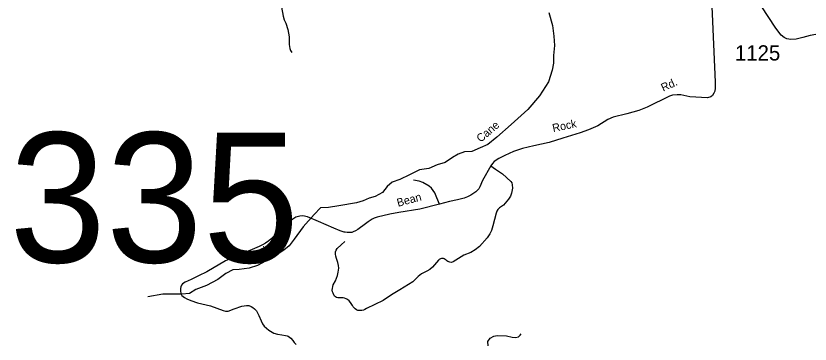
# Model space of a CAD drawing. Extents: x 884530 to 1028605, y 526725 to 653634.
# Drawn here: x 945194 to 951707, y 559043 to 561739 of the extents above; entities that cross this region are included whole.
import ezdxf

# ---------------------------------------------------------------- set-up
doc = ezdxf.new("R2010")
doc.units = 0
for name, color, linetype in [('Exist Hydrographic Creek Single Shore Label', 7, 'Continuous'), ('Exist Hydrographic Misc Water Feature', 7, 'Continuous'), ('Exist Road Non-System Type 51', 7, 'Continuous'), ('Exist Road Non-System Type 51 Label', 7, 'Continuous'), ('Exist Road Secondary Structure Standard Bridge Number Label', 7, 'Continuous'), ('Exist Road Secondary Type 51 Attributed', 7, 'Continuous'), ('Exist Road Secondary Type 51 Number Label', 7, 'Continuous')]:
    doc.layers.add(name, color=color, linetype=linetype)

msp = doc.modelspace()

# ---------------------------------------------------------------- linework, layer by layer
at = {"layer": 'Exist Hydrographic Misc Water Feature'}
msp.add_lwpolyline([(949563.2, 561765.8), (949595.5, 561660.6), (949606.3, 561572.1), (949611.6, 561493.9), (949602.8, 561414.1), (949602.6, 561350.1), (949590.5, 561292.5), (949561, 561197.4), (949488.9, 561081.8), (949390.8, 560971), (949256.4, 560847.5), (949136.6, 560743.5), (949064.3, 560682), (949001.3, 560654.1), (948934.2, 560624.4), (948872.1, 560622.5), (948821.4, 560604.2), (948774.3, 560575.8), (948714.8, 560535.8), (948648, 560516.1), (948581, 560486.4), (948502.5, 560473.1), (948420.9, 560433.8), (948341.5, 560394.5), (948278.7, 560372.6), (948239.5, 560337.9), (948199.6, 560287.2), (948140.4, 560255.2), (948090, 560243), (948043, 560218.5), (947986.4, 560204.5), (947841.4, 560177.4), (947758.8, 560164.3), (947692.7, 560162.6), (947638.7, 560106.4), (947549.1, 560005.3), (947475.4, 559905.8), (947435.5, 559851.1), (947390.1, 559814.6), (947326.5, 559770.8), (947275.4, 559742.5), (947175.5, 559687.9), (947106.7, 559668.2), (947024.2, 559657), (946974, 559652.8), (946916.9, 559622.7), (946851.2, 559574.9), (946757.3, 559524.1), (946670, 559491), (946616.8, 559458.8), (946554.6, 559452.9), (946400.4, 559452.3), (946275.6, 559432.5)], dxfattribs=at)
at = {"layer": 'Exist Road Non-System Type 51'}
for points in [[(947441.7, 562154.7), (947404.3, 562076.1), (947370.8, 562020.4), (947349.6, 561981.1), (947333.3, 561948.4), (947325.7, 561921.6), (947331.4, 561891.8), (947341.2, 561870.2), (947362.2, 561840.9), (947372.7, 561809.2), (947386.1, 561737.3), (947394.8, 561705.6), (947406.9, 561679.2), (947424.5, 561626), (947434, 561567.1), (947434, 561529.6), (947434, 561502.4), (947440.8, 561471.9), (947446.5, 561453.3), (947458, 561437.9)], [(950888.7, 562067), (950927.4, 561193.5), (950927.7, 561145.3), (950924.8, 561121.1), (950918.1, 561102.6), (950906.5, 561085.2), (950892.8, 561074.6), (950865.8, 561065.8), (950719.8, 561074.7), (950647, 561090), (950617.5, 561091), (950579.2, 561086.2), (950553.2, 561078.5), (950370.7, 560989.3), (950302, 560961.2), (950252.6, 560946.7), (950203.2, 560933.1), (950091.7, 560906), (950049.2, 560886.6), (949964.8, 560836.3), (949889.2, 560802.4), (949820.5, 560777.2), (949677.9, 560734.1), (949567.6, 560699.7), (949441.7, 560672.6), (949347.1, 560649.3), (949274.5, 560623.7), (949203.2, 560591.6), (949153.4, 560568.1), (949116, 560542.4), (949101.9, 560527.7), (949089, 560507.1)], [(949089, 560507.1), (949127.8, 560480.8), (949183.8, 560441.4), (949251.7, 560378), (949259.9, 560367.3), (949264.6, 560352.3), (949266.3, 560325.1), (949258.8, 560281.5), (949248.8, 560258.2), (949233.2, 560232.9), (949191.2, 560185.5), (949158.9, 560162.3), (949145.9, 560147.8), (949137.4, 560136), (949132.2, 560118.6), (949104.3, 560015.5), (949093.8, 559975.3), (949081.4, 559947.6), (949058.6, 559916.4), (948994.5, 559846.2), (948960.2, 559817.5), (948923.6, 559795.3), (948867.4, 559773.8), (948779.4, 559718.7), (948764.9, 559712.9), (948751.1, 559715), (948737.2, 559721.9), (948729, 559727), (948722.7, 559732.3), (948715.4, 559739.4), (948706.8, 559744.8), (948699.8, 559746.3), (948692.2, 559746.8), (948683.9, 559746), (948676.3, 559744.1), (948666, 559738.1), (948658.3, 559731.6), (948610.5, 559674.1), (948588.4, 559655.4), (948564.8, 559643), (948519.2, 559619.4), (948493.5, 559599.3), (948448.9, 559553.6), (948341.6, 559490.2), (948272.8, 559448.9), (948206.7, 559402.1), (948069.5, 559334.8), (948055.2, 559327.8), (948044.5, 559322.8), (948030.6, 559320.1), (948012.3, 559319.2), (947997.9, 559320.5), (947986.6, 559324.1), (947976.3, 559332.2), (947967, 559340.7), (947959.8, 559350.1), (947953, 559360), (947947.6, 559369.9), (947938.1, 559386.4), (947926.6, 559399.9), (947914.5, 559408.9), (947901.4, 559416.5), (947889.3, 559421), (947878.1, 559423.2), (947865, 559424.6), (947835, 559424.1), (947822.9, 559425.9), (947814, 559431.3), (947808, 559437.6), (947801, 559448), (947795, 559460.9), (947791.5, 559473.5), (947788.8, 559486.5), (947789.3, 559499.5), (947792.4, 559516.1), (947796.9, 559530), (947814, 559564.1), (947831.8, 559607.2), (947837.3, 559633.7), (947840, 559650.2), (947841.8, 559666), (947840.3, 559687.5), (947833.7, 559713.4), (947822.4, 559745.8), (947818.4, 559764.2), (947815.7, 559781.7), (947816.1, 559801), (947821.6, 559815.8), (947829.5, 559828.9), (947861, 559859.3), (947891.6, 559886.7)], [(949089, 560507.1), (949021.5, 560387.3), (948999, 560333.7), (948989, 560318.1), (948965.5, 560293), (948923.5, 560265.4), (948896.8, 560253.5), (948868.9, 560242.3), (948814.2, 560228.7), (948748.4, 560213.6), (948666.9, 560191.4)], [(948666.9, 560191.4), (948647.2, 560245), (948628.4, 560285.9), (948601.3, 560324.8), (948584, 560338.9), (948530.2, 560370.1), (948501.3, 560380.9), (948453.5, 560389.2)], [(948666.9, 560191.4), (948505.4, 560151.1), (948333.3, 560123.9), (948260.8, 560111.2), (948157.4, 560086), (948130.7, 560076.5), (948116, 560069.1), (948099.7, 560059), (948082, 560047.3), (948062, 560031.6), (947999.1, 559984.5), (947978.1, 559972.4), (947960.6, 559964.3), (947948.9, 559960.7), (947935.1, 559958.9), (947911.9, 559959), (947893.4, 559961.9), (947886.2, 559963), (947853.9, 559973.3), (947801, 559994.7), (947675.4, 560049.7), (947584.8, 560087.2), (947548, 560096.6), (947521.5, 560095), (947489.5, 560085.3), (947464.9, 560069.3), (947438.5, 560051.3), (947387.5, 560004.1), (947327.1, 559947.5), (947285.6, 559905.9), (947267.2, 559890.7), (947240.3, 559872.9), (947217, 559859.5), (947188.6, 559846), (947060.8, 559790.8), (946913.6, 559726.6), (946760.2, 559638.1), (946691.3, 559603.7), (946631.3, 559573.6), (946582.3, 559552.1), (946561.6, 559537.9), (946552.9, 559527.1), (946547.8, 559513.7), (946544.1, 559499.2), (946542.9, 559487.2), (946543.9, 559476.3), (946546, 559464.1), (946549.6, 559453.2), (946555.3, 559442.9), (946565.2, 559433.7), (946576.8, 559425.8), (946596.6, 559415.2), (946629.9, 559401.3), (946682.7, 559381.9), (946788.6, 559357), (946893.8, 559318), (946913.6, 559313.2), (946935.5, 559315.2), (946984.4, 559333.1), (947045.6, 559354.8), (947084.4, 559361), (947104.9, 559359.6), (947123.3, 559353), (947138.2, 559344.6), (947151.5, 559334), (947166.8, 559316), (947186.4, 559278.9), (947205.3, 559233.8), (947217.7, 559210.9), (947230.9, 559191.5), (947269.5, 559157.7), (947308.1, 559134.5), (947340.6, 559124.1), (947374.3, 559119), (947405.5, 559114.9), (947419, 559112), (947426.8, 559108.2), (947447.3, 559092.3), (947465.6, 559072.5), (947476.8, 559057.7), (947491.1, 559041)], [(949066.5, 559028.3), (949064, 559064.8), (949082.6, 559090.9), (949113.9, 559108.1), (949139.9, 559114.5), (949217.4, 559111.6), (949263.7, 559101.6), (949291.8, 559098.4), (949315.6, 559103.3), (949329.5, 559115.6), (949337, 559128.6)]]:
    msp.add_lwpolyline(points, dxfattribs=at)
at = {"layer": 'Exist Road Secondary Type 51 Attributed'}
msp.add_lwpolyline([(951752.4, 561586.9), (951706.3, 561577.6), (951645.7, 561561.8), (951592.9, 561546), (951548.1, 561543.3), (951515.1, 561549.9), (951494.1, 561560.5), (951470.3, 561579), (951425.5, 561637), (951362.2, 561734.6), (951312.1, 561813.8)], dxfattribs=at)

# ---------------------------------------------------------------- texts
at = {"layer": 'Exist Hydrographic Creek Single Shore Label'}
for s, rotation, p in [('Cane', 40.42328, (949004.9, 560696)), ('Cane', 40.42328, (949004.9, 560696)), ('Little', 28.61869, (947143.8, 559726.7)), ('Little', 28.61869, (947143.8, 559726.7))]:
    msp.add_text(s, height=65.62, rotation=rotation, dxfattribs=at).set_placement(p)
at = {"layer": 'Exist Road Non-System Type 51 Label'}
for s, rotation, p in [('Rd.', 24.52651, (950502, 561115.8)), ('Rock', 11.87179, (949600.4, 560784)), ('Bean', 15.34309, (948327.9, 560170.5))]:
    msp.add_text(s, height=65.62, rotation=rotation, dxfattribs=at).set_placement(p)
at = {"layer": 'Exist Road Secondary Structure Standard Bridge Number Label'}
msp.add_text('335', height=1066.27, dxfattribs=at).set_placement((945139.8, 559714.4))
at = {"layer": 'Exist Road Secondary Type 51 Number Label'}
msp.add_text('1125', height=125, dxfattribs=at).set_placement((951090.1, 561372))

doc.saveas('drawing.dxf')
